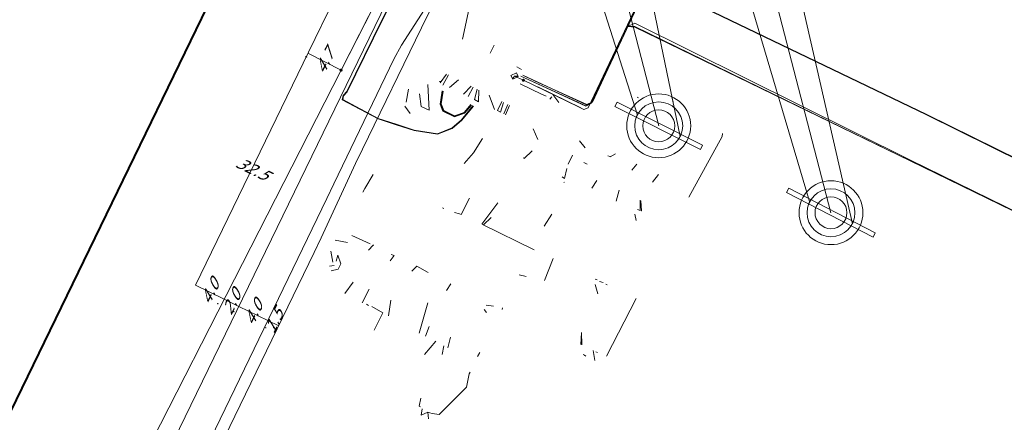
# Model space of a CAD drawing. Header units: metres. Extents: x 124576 to 133557, y 395865 to 402386.
# Tile 355 of 447: x 129847 to 129970, y 401210 to 401261. Entities that reach past the tile are written whole.
import ezdxf
from ezdxf.enums import TextEntityAlignment as Align

# ---------------------------------------------------------------- set-up
doc = ezdxf.new("R2010")
doc.units = ezdxf.units.M
doc.header["$MEASUREMENT"] = 0
for name, color, linetype, lineweight, true_color in [('LG_AanduidingEisVoorzorgsmaatregel', 7, 'Continuous', 40, 0xf7284a), ('LG_Datatransport_Tennet_Tso', 3, 'Continuous', 13, 0x00ff00), ('LG_Hoog_Spanning', 1, 'Continuous', 13, 0xff0000), ('LG_Hoog_Spanning_Tennet_Tso', 1, 'Continuous', 13, 0xff0000), ('LG_Laag_Spanning_Enexis_Netbeheer_BV', 7, 'Continuous', 13, 0x960000), ('LG_Laag_Spanning_Tennet_Tso', 7, 'Continuous', 13, 0x960000), ('LG_Midden_Spanning_Enexis_Netbeheer_BV', 7, 'Continuous', 13, 0xd20000)]:
    doc.layers.add(name, color=color, linetype=linetype, lineweight=lineweight, true_color=true_color)
for name, color, linetype, lineweight in [('LG_Hoog_Spanning_P_Tennet_Tso', 7, 'Continuous', 0), ('LG_Laag_Spanning_P_Enexis_Netbeheer_BV', 7, 'Continuous', 0), ('LG_Midden_Spanning_P_Enexis_Netbeheer_BV', 7, 'Continuous', 0), ('MV_Midden_Spanning', 7, 'Continuous', 0), ('MV_Midden_Spanning_pijl', 7, 'Continuous', 0)]:
    doc.layers.add(name, color=color, linetype=linetype, lineweight=lineweight)
doc.styles.add('Klic_Annotatie', font='verdanai.ttf', dxfattribs={"oblique": 20, "height": 1.4})

# ---------------------------------------------------------------- blocks, each defined once
blk = doc.blocks.new('Mof')
at = {"layer": 'LG_Laag_Spanning_P_Enexis_Netbeheer_BV'}
h = blk.add_hatch(color=256, dxfattribs=at)
edge = h.paths.add_edge_path()
edge.add_arc((0, 0), 2, 0, 360)
blk = doc.blocks.new('DeliveryPoint')
at = {"layer": 'LG_Laag_Spanning_P_Enexis_Netbeheer_BV', "flags": 128}
blk.add_lwpolyline([(-3.7, -2.5), (3.8, -2.5), (3.8, 2.5), (-3.7, 2.5), (-3.7, -2.5)], close=True, dxfattribs=at)
blk.add_lwpolyline([(-3.7, 2.5), (-3.7, 2.2), (0, 0), (3.8, 2.2)], dxfattribs=at)
blk = doc.blocks.new('Mof_1')
at = {"layer": 'LG_Midden_Spanning_P_Enexis_Netbeheer_BV'}
h = blk.add_hatch(color=256, dxfattribs=at)
edge = h.paths.add_edge_path()
edge.add_arc((0, 0), 2, 0, 360)
blk = doc.blocks.new('m_pijl_1')
at = {"layer": 'MV_Midden_Spanning_pijl'}
blk.add_hatch(color=7, dxfattribs=at).paths.add_polyline_path([(-1, -0.3), (-1, 0), (-1, 0.3), (0, 0)])
at = {"layer": 'MV_Midden_Spanning_pijl', "flags": 128}
blk.add_lwpolyline([(-1, 0), (-1, 0.3), (0, 0), (-1, -0.3), (-1, 0)], close=True, dxfattribs=at)
blk = doc.blocks.new('GSM Mast_1')
at = {"layer": 'LG_Hoog_Spanning_P_Tennet_Tso'}
for radius in [40, 30, 20]:
    blk.add_circle((0, 0), radius, dxfattribs=at)

msp = doc.modelspace()

# ---------------------------------------------------------------- linework, layer by layer
at = {"layer": 'LG_AanduidingEisVoorzorgsmaatregel', "flags": 128}
msp.add_lwpolyline([(129895.24, 401313.04), (129833.29, 401185.49)], dxfattribs=at)
at = {"layer": 'LG_Datatransport_Tennet_Tso', "flags": 128}
for points in [[(129903.94, 401249.8), (129902.51, 401248.04), (129901.3, 401246.99), (129899.45, 401246.26), (129896.51, 401246.72), (129894.27, 401247.45), (129892, 401248.18), (129887.52, 401250.59), (129887.63, 401251.1), (129888.1, 401251.61), (129892.47, 401260.56), (129896.62, 401268.69), (129898.61, 401272.55), (129900.22, 401274.25), (129902.14, 401274.87), (129905.22, 401274.28), (129908.3, 401273.68), (129911.56, 401272.42), (129960.72, 401248.74), (130001.03, 401228.83)], [(130001.03, 401228.83), (129960.72, 401248.74), (129911.56, 401272.42), (129908.3, 401273.68), (129905.22, 401274.28), (129902.14, 401274.87), (129900.22, 401274.25), (129898.61, 401272.55), (129896.62, 401268.69), (129892.47, 401260.56), (129888.1, 401251.61), (129887.63, 401251.1), (129887.52, 401250.59), (129892, 401248.18), (129894.27, 401247.45), (129896.51, 401246.72), (129899.45, 401246.26), (129901.3, 401246.99), (129902.51, 401248.04), (129903.94, 401249.8)], [(129980.87, 401238.78), (129960.71, 401248.73), (129911.55, 401272.41), (129909.93, 401273.04), (129908.3, 401273.67), (129905.22, 401274.27), (129902.14, 401274.86), (129900.22, 401274.24), (129898.62, 401272.54), (129896.63, 401268.69), (129892.48, 401260.55), (129888.11, 401251.61), (129887.64, 401251.1), (129887.53, 401250.59), (129892, 401248.19), (129894.27, 401247.46), (129896.51, 401246.73), (129899.45, 401246.27), (129901.3, 401247), (129902.5, 401248.05), (129903.93, 401249.81)], [(129980.85, 401238.73), (129960.69, 401248.69), (129911.53, 401272.37), (129909.91, 401273), (129908.28, 401273.63), (129905.21, 401274.22), (129902.14, 401274.81), (129900.25, 401274.2), (129898.66, 401272.51), (129896.67, 401268.67), (129892.52, 401260.53), (129888.15, 401251.58), (129887.69, 401251.08), (129887.59, 401250.62), (129892.02, 401248.24), (129894.29, 401247.51), (129896.52, 401246.78), (129899.44, 401246.32), (129901.27, 401247.05), (129902.47, 401248.08), (129903.89, 401249.84)], [(129909.9, 401253.52), (129918.02, 401249.81), (129918.71, 401250.18), (129923.28, 401259.77), (129924.16, 401260.17), (129958.67, 401243), (130002.1, 401221.78), (130003.31, 401221.2), (130013.52, 401216.18), (130015.53, 401215.35), (130016.21, 401215.08), (130020.05, 401212.9), (130022.14, 401211.12), (130022.74, 401208.39)], [(129909.9, 401253.52), (129918.02, 401249.8), (129918.72, 401250.17), (129923.29, 401259.77), (129924.15, 401259.78), (129958.64, 401242.95), (129979.49, 401232.77), (130003.27, 401221.14), (130013.51, 401216.15), (130016.11, 401215.05), (130015.58, 401211.58)], [(129909.9, 401253.52), (129918.02, 401249.79), (129918.74, 401250.16), (129923.29, 401259.77), (129924.17, 401259.66), (129958.62, 401242.95), (129979.48, 401232.77), (130003.24, 401221.12), (130013.49, 401216.14), (130013.22, 401212.87)], [(129900.04, 401251.69), (129899.78, 401250.05), (129900.13, 401249.14), (129901.56, 401248.43), (129902.84, 401248.9), (129903.71, 401249.92)], [(129900.1, 401251.68), (129899.84, 401250.06), (129900.17, 401249.19), (129901.56, 401248.49), (129902.8, 401248.95), (129903.67, 401249.96)], [(129900.16, 401251.67), (129899.9, 401250.07), (129900.22, 401249.23), (129901.57, 401248.56), (129902.77, 401249), (129903.62, 401250)]]:
    msp.add_lwpolyline(points, dxfattribs=at)
at = {"layer": 'LG_Hoog_Spanning', "flags": 128}
for points in [[(130075.9, 401228.45), (129922.42, 401303.15), (129922.42, 401303.15), (129922.42, 401303.15), (129922.41, 401303.15), (129913.23, 401304.31), (129913.23, 401304.31), (129913.23, 401304.31), (129913.23, 401304.31), (129913.23, 401304.31), (129913.23, 401304.31), (129913.23, 401304.31), (129913.23, 401304.31), (129913.23, 401304.31), (129913.22, 401304.31), (129913.22, 401304.31), (129851.27, 401176.76)], [(130075.9, 401228.45), (129922.42, 401303.15), (129922.42, 401303.15), (129922.42, 401303.15), (129922.41, 401303.15), (129913.23, 401304.31), (129913.23, 401304.31), (129913.23, 401304.31), (129913.23, 401304.31), (129913.23, 401304.31), (129913.23, 401304.31), (129913.23, 401304.31), (129913.23, 401304.31), (129913.23, 401304.31), (129913.22, 401304.31), (129913.22, 401304.31), (129851.27, 401176.76)], [(129932.64, 401244.9), (129921.93, 401250.28), (129921.67, 401249.74), (129932.38, 401244.37), (129932.64, 401244.9)], [(129954.27, 401233.9), (129943.45, 401239.49), (129943.17, 401238.95), (129954, 401233.37), (129954.27, 401233.9)]]:
    msp.add_lwpolyline(points, dxfattribs=at)
at = {"layer": 'LG_Hoog_Spanning_Tennet_Tso'}
for p, q in [((129937.81, 401294.55), (129951.43, 401235.03)), ((129934.21, 401292.2), (129948.72, 401236.43)), ((129930.61, 401289.85), (129946.02, 401237.82)), ((129921.9, 401284.17), (129929.83, 401245.98)), ((129918.29, 401281.82), (129927.15, 401247.32)), ((129914.69, 401279.47), (129924.48, 401248.67))]:
    msp.add_line(p, q, dxfattribs=at)
at = {"layer": 'LG_Laag_Spanning_Enexis_Netbeheer_BV'}
for p, q in [((129910.2, 401253.03), (129909.1, 401253.56)), ((129912.01, 401252.2), (129917.4, 401249.56))]:
    msp.add_line(p, q, dxfattribs=at)
at = {"layer": 'LG_Laag_Spanning_Enexis_Netbeheer_BV', "flags": 128}
msp.add_lwpolyline([(129970.43, 401278.32), (129969.54, 401278.76), (129952.99, 401286.75), (129952.1, 401287.2), (129944.01, 401291.31), (129943.13, 401291.78), (129940.91, 401292.98), (129940.13, 401293.59), (129939.92, 401293.82), (129939.57, 401294.01), (129939.26, 401293.85), (129937.33, 401289.92), (129936.89, 401289.02), (129936.12, 401287.35), (129930.85, 401276.09), (129930.43, 401275.18), (129918.3, 401249.57), (129917.76, 401249.38), (129917.03, 401249.73), (129910.2, 401253.03)], dxfattribs=at)
at = {"layer": 'LG_Laag_Spanning_Tennet_Tso'}
for p, q in [((129902.58, 401258.16), (129903.55, 401262.65)), ((129906.06, 401256.42), (129906.53, 401257.44)), ((129899.76, 401252.7), (129900.59, 401253.81)), ((129900.81, 401253.7), (129900.1, 401252.41)), ((129909.37, 401254.69), (129909.95, 401254.38)), ((129898.25, 401252.49), (129898.41, 401249.26)), ((129899.89, 401252.92), (129899.66, 401252.88)), ((129902.07, 401253.07), (129900.93, 401252.12)), ((129909.81, 401252.56), (129912.46, 401251.29)), ((129895.8, 401251.92), (129895.52, 401250.27)), ((129897.2, 401251.32), (129897.42, 401249.72)), ((129903.67, 401252.27), (129902.69, 401251.27)), ((129903.9, 401252.16), (129903.28, 401250.99)), ((129904.42, 401251.9), (129904.07, 401250.61)), ((129904.64, 401251.79), (129904.59, 401250.34)), ((129905.9, 401251.16), (129906.58, 401249.37)), ((129912.46, 401251.29), (129913.04, 401251.02)), ((129913.91, 401251.24), (129914.65, 401250.25)), ((129904.59, 401250.34), (129904.07, 401250.61)), ((129907.5, 401250.36), (129906.94, 401249.22)), ((129907.72, 401250.25), (129907.33, 401249.03)), ((129908.25, 401249.99), (129907.75, 401248.82)), ((129913.51, 401250.66), (129913.76, 401250.96)), ((129924.63, 401250.84), (129924.47, 401250.9)), ((129928.95, 401250.32), (129928.78, 401250.85)), ((129896.04, 401248.87), (129895.36, 401249.79)), ((129898.41, 401249.26), (129897.42, 401249.72)), ((129907.33, 401249.03), (129906.94, 401249.22)), ((129908.47, 401249.88), (129907.96, 401248.68)), ((129911.44, 401246.96), (129912.01, 401245.6)), ((129935.12, 401246.37), (129935.08, 401246)), ((129903.94, 401243.94), (129905.08, 401245.73)), ((129917.92, 401244.56), (129917.23, 401245.45)), ((129935.09, 401246), (129930.93, 401238.36)), ((129902.77, 401242.6), (129903.94, 401243.94)), ((129910.32, 401243.21), (129911.29, 401244.19)), ((129921.07, 401243.45), (129921.72, 401243.83)), ((129910.33, 401243.24), (129910.19, 401243.31)), ((129916.37, 401243.63), (129915.83, 401242.53)), ((129918.19, 401242.51), (129917.79, 401242.72)), ((129923.78, 401241.78), (129924.42, 401242.52)), ((129915.36, 401240.7), (129915.66, 401241.97)), ((129890.34, 401239.47), (129891.4, 401241.21)), ((129915.36, 401240.7), (129915.06, 401240.94)), ((129915.26, 401240.2), (129915.33, 401240.28)), ((129918.79, 401239.51), (129919.41, 401240.47)), ((129926.37, 401240.24), (129927.12, 401241.21)), ((129890.08, 401239), (129890.34, 401239.47)), ((129921.8, 401237.9), (129922.21, 401239.24)), ((129903.45, 401238.27), (129902.43, 401236.2)), ((129907.01, 401237.68), (129904.98, 401235.01)), ((129924.81, 401236.71), (129924.83, 401238)), ((129925.01, 401236.68), (129924.91, 401237.93)), ((129900.06, 401237.06), (129900.23, 401236.97)), ((129901.56, 401236.47), (129902.2, 401236.3)), ((129924.51, 401236.84), (129924.81, 401236.71)), ((129924.94, 401236.65), (129925.01, 401236.68)), ((129902.2, 401236.3), (129902.43, 401236.2)), ((129906.15, 401235.85), (129905.2, 401234.91)), ((129912.8, 401234.76), (129913.75, 401236.25)), ((129924.16, 401236.26), (129924.32, 401235.45)), ((129911.57, 401231.79), (129905.09, 401234.96)), ((129888.16, 401232.69), (129886.65, 401232.98)), ((129888.73, 401233.58), (129891.02, 401232.54)), ((129886.1, 401231.61), (129886.36, 401230.23)), ((129891.37, 401232.36), (129890.81, 401231.73)), ((129891.37, 401232.36), (129891.48, 401232.35)), ((129886.76, 401230.37), (129886.95, 401231.11)), ((129887.34, 401230.04), (129886.95, 401231.11)), ((129894, 401231.07), (129893.51, 401230.42)), ((129893.65, 401231.21), (129894, 401231.07)), ((129912.85, 401227.96), (129913.92, 401230.71)), ((129885.94, 401229.75), (129886.5, 401229.83)), ((129886.15, 401229.16), (129886.99, 401229.37)), ((129886.99, 401229.37), (129887.34, 401230.04)), ((129896.86, 401229.72), (129896.25, 401229.09)), ((129896.86, 401229.72), (129898.28, 401228.95)), ((129887.83, 401226.32), (129888.87, 401227.73)), ((129910.57, 401228.46), (129909.69, 401228.65)), ((129919.46, 401228.01), (129919.2, 401228.09)), ((129920.21, 401227.68), (129919.75, 401227.82)), ((129890.88, 401226.85), (129890.03, 401225.16)), ((129901.1, 401227.53), (129900.59, 401226.68)), ((129919.2, 401227.44), (129919.52, 401226.27)), ((129920.7, 401227.38), (129920.52, 401227.49)), ((129893.62, 401225.46), (129893.3, 401223.53)), ((129920.62, 401218.45), (129924.32, 401225.69)), ((129890.54, 401224.96), (129890.79, 401224.82)), ((129891.21, 401224.7), (129892.62, 401223.88)), ((129897.15, 401221.36), (129898.25, 401225.13)), ((129905.29, 401224.3), (129905.6, 401223.94)), ((129905.54, 401224.83), (129906.48, 401224.72)), ((129907.6, 401224.5), (129907.53, 401224.3)), ((129892.62, 401223.88), (129891.5, 401221.72)), ((129897.95, 401220.95), (129898.39, 401222.16)), ((129899.22, 401220.34), (129897.8, 401218.66)), ((129900.76, 401219.51), (129901.08, 401220.84)), ((129917.49, 401221.42), (129917.39, 401219.92)), ((129917.49, 401221.42), (129917.52, 401219.87)), ((129900.24, 401219.76), (129900.03, 401218.68)), ((129918.96, 401219.19), (129919.13, 401217.93)), ((129904.44, 401218.4), (129904.73, 401218.92)), ((129917.7, 401218.68), (129917.87, 401218.58)), ((129917.87, 401218.58), (129918.04, 401218.48)), ((129919.27, 401219.02), (129919.48, 401218.93)), ((129903.4, 401216.25), (129903.52, 401216.46)), ((129897.36, 401213.22), (129897.17, 401212.2)), ((129897.3, 401212.11), (129897.17, 401212.2)), ((129897.39, 401211.07), (129897.54, 401211.87)), ((129898.25, 401211.46), (129897.39, 401211.07)), ((129898.33, 401210.62), (129898.25, 401211.46)), ((129898.49, 401211.37), (129898.25, 401211.46)), ((129898.77, 401211.26), (129898.49, 401211.37)), ((129899.64, 401211.16), (129898.77, 401211.26))]:
    msp.add_line(p, q, dxfattribs=at)
at = {"layer": 'LG_Laag_Spanning_Tennet_Tso', "flags": 128}
for points in [[(130000.93, 401160.13), (130069.49, 401224.01), (130070.84, 401227.08), (130069.9, 401229.53), (129994.51, 401266.42), (129939.21, 401293.62), (129930.07, 401274.19), (129923.58, 401260.41), (129918.84, 401250.3), (129918.14, 401249.98), (129918.11, 401249.96), (129910.13, 401253.66)], [(130000.93, 401160.13), (130069.49, 401224.01), (130070.84, 401227.08), (130069.9, 401229.53), (129939.21, 401293.62), (129935.22, 401285.13), (129933.1, 401280.62), (129931.59, 401277.42), (129931.56, 401277.36), (129930.6, 401275.31), (129930.18, 401274.43), (129930.1, 401274.18), (129924.47, 401262.24), (129918.84, 401250.31), (129918.13, 401249.97), (129911.61, 401252.97), (129910.13, 401253.66)], [(129921.07, 401243.45), (129921.05, 401243.46), (129920.78, 401243.57)], [(129899.64, 401211.16), (129903.06, 401214.57), (129903.4, 401216.25)]]:
    msp.add_lwpolyline(points, dxfattribs=at)
at = {"layer": 'LG_Midden_Spanning_Enexis_Netbeheer_BV'}
msp.add_line((129887.37, 401254.29), (129897.23, 401273.62), dxfattribs=at)
msp.add_line((129887.37, 401254.29), (129897.23, 401273.62), dxfattribs=at)
at = {"layer": 'LG_Midden_Spanning_Enexis_Netbeheer_BV', "flags": 128}
for points in [[(129831.22, 401367.19), (129862.48, 401362.82), (129864.46, 401362.52), (129882.88, 401359.48), (129884.85, 401359.11), (129897.23, 401356.55), (129899.18, 401356.1), (129913.15, 401352.56), (129927.81, 401348.83), (129929.78, 401348.6), (129932.38, 401348.64), (129933.08, 401348.32), (129933, 401347.73), (129914.02, 401300.99), (129899.1, 401264.25), (129898.68, 401263.34), (129898.18, 401262.48), (129894.95, 401257.41), (129893.98, 401255.67), (129886.46, 401240.03), (129885.59, 401238.23), (129869.79, 401205.57)], [(129831.22, 401367.19), (129862.48, 401362.82), (129864.46, 401362.52), (129882.88, 401359.48), (129884.85, 401359.11), (129897.23, 401356.55), (129899.18, 401356.1), (129913.15, 401352.56), (129927.81, 401348.83), (129929.78, 401348.6), (129932.38, 401348.64), (129933.08, 401348.32), (129933, 401347.73), (129914.02, 401300.99), (129899.1, 401264.25), (129898.68, 401263.34), (129898.18, 401262.48), (129894.95, 401257.41), (129893.98, 401255.67), (129886.46, 401240.03), (129885.59, 401238.23), (129869.79, 401205.57)], [(129831.22, 401367.19), (129862.48, 401362.82), (129864.46, 401362.52), (129882.88, 401359.48), (129884.85, 401359.11), (129897.23, 401356.55), (129899.18, 401356.1), (129913.15, 401352.56), (129927.81, 401348.83), (129929.78, 401348.6), (129932.38, 401348.64), (129933.08, 401348.32), (129933, 401347.73), (129914.02, 401300.99), (129899.1, 401264.25), (129898.68, 401263.34), (129898.18, 401262.48), (129894.95, 401257.41), (129893.98, 401255.67), (129886.46, 401240.03), (129885.59, 401238.23), (129869.79, 401205.57)], [(129831.22, 401367.19), (129862.48, 401362.82), (129864.46, 401362.52), (129882.88, 401359.48), (129884.85, 401359.11), (129897.23, 401356.55), (129899.18, 401356.1), (129913.15, 401352.56), (129927.81, 401348.83), (129929.78, 401348.6), (129932.38, 401348.64), (129933.08, 401348.32), (129933, 401347.73), (129914.02, 401300.99), (129899.1, 401264.25), (129898.68, 401263.34), (129898.18, 401262.48), (129894.95, 401257.41), (129893.98, 401255.67), (129886.46, 401240.03), (129885.59, 401238.23), (129869.79, 401205.57)], [(129869.79, 401205.57), (129885.59, 401238.23), (129886.46, 401240.03), (129893.98, 401255.67), (129894.95, 401257.41), (129898.18, 401262.48), (129898.68, 401263.34), (129899.1, 401264.25), (129914.02, 401300.99), (129933, 401347.73), (129933.08, 401348.32), (129932.38, 401348.64), (129929.78, 401348.6), (129927.81, 401348.83), (129913.15, 401352.56)], [(129869.79, 401205.57), (129885.59, 401238.23), (129886.46, 401240.03), (129893.98, 401255.67), (129894.95, 401257.41), (129898.18, 401262.48), (129898.68, 401263.34), (129899.1, 401264.25), (129914.02, 401300.99), (129933, 401347.73), (129933.08, 401348.32), (129932.38, 401348.64), (129929.78, 401348.6), (129927.81, 401348.83), (129913.15, 401352.56)], [(129869.79, 401205.57), (129885.59, 401238.23), (129886.46, 401240.03), (129893.98, 401255.67), (129894.95, 401257.41), (129898.18, 401262.48), (129898.68, 401263.34), (129899.1, 401264.25), (129914.02, 401300.99), (129933, 401347.73), (129933.08, 401348.32), (129932.38, 401348.64), (129929.78, 401348.6), (129927.81, 401348.83), (129913.15, 401352.56)], [(129913.15, 401352.56), (129927.81, 401348.83), (129929.78, 401348.6), (129932.38, 401348.64), (129933.08, 401348.32), (129933, 401347.73), (129914.02, 401300.99), (129899.1, 401264.25), (129898.68, 401263.34), (129898.18, 401262.48), (129894.95, 401257.41), (129893.98, 401255.67), (129886.46, 401240.03), (129885.59, 401238.23), (129869.79, 401205.57)], [(129913.15, 401352.56), (129927.81, 401348.83), (129929.78, 401348.6), (129932.38, 401348.64), (129933.08, 401348.32), (129933, 401347.73), (129914.02, 401300.99), (129899.1, 401264.25), (129898.68, 401263.34), (129898.18, 401262.48), (129894.95, 401257.41), (129893.98, 401255.67), (129886.46, 401240.03), (129885.59, 401238.23), (129869.79, 401205.57)], [(129850.36, 401181.73), (129887.37, 401254.29), (129897.23, 401273.62), (129898.73, 401276.56), (129912.04, 401295.97), (129913.78, 401298.51), (129914.68, 401299.92)], [(129850.36, 401181.73), (129887.37, 401254.29), (129897.23, 401273.62), (129898.73, 401276.56), (129912.04, 401295.97), (129913.78, 401298.51), (129914.68, 401299.92)], [(129850.36, 401181.73), (129887.37, 401254.29), (129897.23, 401273.62), (129898.73, 401276.56), (129912.04, 401295.97), (129913.78, 401298.51), (129914.68, 401299.92)], [(129850.36, 401181.73), (129887.37, 401254.29), (129897.23, 401273.62), (129898.73, 401276.56), (129912.04, 401295.97), (129913.78, 401298.51)], [(129850.36, 401181.73), (129887.37, 401254.29), (129897.23, 401273.62), (129898.73, 401276.56), (129912.04, 401295.97), (129913.78, 401298.51)], [(129850.36, 401181.73), (129887.37, 401254.29), (129897.23, 401273.62), (129898.73, 401276.56), (129912.04, 401295.97), (129913.78, 401298.51)], [(129920.27, 401160.76), (129911.34, 401165.03), (129910.65, 401164.8), (129910.35, 401163.93), (129909.49, 401161.51), (129909.09, 401160.38), (129908.82, 401159.67), (129907.91, 401157.24), (129906.37, 401153.1), (129899.71, 401138.78), (129898.65, 401136.48), (129898.21, 401135.54), (129897.38, 401133.75), (129896.64, 401132.18), (129896.59, 401132.1), (129895.97, 401132.08), (129874.18, 401155.4), (129850.5, 401180.75), (129850.36, 401181.73), (129887.37, 401254.29), (129897.23, 401273.62), (129898.73, 401276.56), (129912.04, 401295.97), (129913.78, 401298.51)], [(129871.45, 401205.52), (129884.01, 401231.46), (129884.87, 401233.27), (129889.18, 401242.58), (129890.04, 401244.39), (129897.44, 401259.59), (129913.49, 401291.76), (129914.45, 401293.51), (129917.44, 401298.54)], [(129887.37, 401254.29), (129897.23, 401273.62), (129898.73, 401276.56), (129912.04, 401295.97), (129913.78, 401298.51)], [(129887.37, 401254.29), (129897.23, 401273.62), (129898.73, 401276.56), (129912.04, 401295.97), (129913.78, 401298.51)], [(129913.49, 401291.76), (129897.44, 401259.59), (129890.04, 401244.39), (129889.18, 401242.58), (129884.87, 401233.27), (129884.01, 401231.46), (129871.45, 401205.52)], [(129913.49, 401291.76), (129897.44, 401259.59), (129890.04, 401244.39), (129889.18, 401242.58), (129884.87, 401233.27), (129884.01, 401231.46), (129871.45, 401205.52)], [(129913.49, 401291.76), (129897.44, 401259.59), (129890.04, 401244.39), (129889.18, 401242.58), (129884.87, 401233.27), (129884.01, 401231.46), (129871.45, 401205.52)], [(129871.45, 401205.52), (129884.01, 401231.46), (129884.87, 401233.27), (129889.18, 401242.58), (129890.04, 401244.39), (129897.44, 401259.59), (129913.49, 401291.76)], [(129871.45, 401205.52), (129884.01, 401231.46), (129884.87, 401233.27), (129889.18, 401242.58), (129890.04, 401244.39), (129897.44, 401259.59), (129913.49, 401291.76)], [(129871.45, 401205.52), (129884.01, 401231.46), (129884.87, 401233.27), (129889.18, 401242.58), (129890.04, 401244.39), (129897.44, 401259.59), (129913.49, 401291.76)], [(129913.49, 401291.76), (129897.44, 401259.59), (129890.04, 401244.39), (129889.18, 401242.58), (129884.87, 401233.27), (129884.01, 401231.46), (129871.45, 401205.52)], [(129850.36, 401181.73), (129887.37, 401254.29), (129897.23, 401273.62)], [(129850.36, 401181.73), (129887.37, 401254.29), (129897.23, 401273.62)], [(129850.36, 401181.73), (129887.37, 401254.29), (129897.23, 401273.62)], [(129850.36, 401181.73), (129887.37, 401254.29), (129897.23, 401273.62)], [(129898.68, 401263.34), (129898.18, 401262.48), (129894.95, 401257.41), (129893.98, 401255.67), (129886.46, 401240.03), (129885.59, 401238.23), (129869.79, 401205.57), (129856.67, 401178.53), (129856.91, 401176.89), (129875.57, 401156.47), (129876.93, 401155), (129895.92, 401134.91), (129897.37, 401134.83), (129898.21, 401135.54)], [(129919.96, 401160.11), (129916.06, 401161.97), (129913.12, 401163.37), (129911.12, 401164.32), (129910.38, 401164.02), (129910.35, 401163.93), (129909.49, 401161.51), (129909.09, 401160.38), (129908.82, 401159.67), (129907.91, 401157.24), (129906.37, 401153.1), (129899.71, 401138.78), (129898.65, 401136.48), (129898.21, 401135.54), (129897.38, 401133.75), (129896.64, 401132.18), (129896.59, 401132.1), (129895.97, 401132.08), (129874.18, 401155.4), (129850.5, 401180.75), (129874.18, 401155.4), (129850.5, 401180.75), (129850.36, 401181.73), (129887.37, 401254.29)], [(129897.38, 401133.75), (129896.64, 401132.18), (129896.59, 401132.1), (129895.97, 401132.08), (129874.18, 401155.4), (129850.5, 401180.75), (129874.18, 401155.4), (129850.5, 401180.75), (129850.36, 401181.73), (129887.37, 401254.29)], [(129920.88, 401162.05), (129911.86, 401166.44), (129911.12, 401166.14), (129910.65, 401164.8), (129910.35, 401163.93), (129909.49, 401161.51), (129909.09, 401160.38), (129908.82, 401159.67), (129907.91, 401157.24), (129906.37, 401153.1), (129899.71, 401138.78), (129898.65, 401136.48), (129898.21, 401135.54), (129897.38, 401133.75), (129896.64, 401132.18), (129896.59, 401132.1), (129895.97, 401132.08), (129874.18, 401155.4), (129850.5, 401180.75), (129874.18, 401155.4), (129850.5, 401180.75), (129850.36, 401181.73), (129887.37, 401254.29)], [(129896.59, 401132.1), (129895.97, 401132.08), (129874.18, 401155.4), (129850.5, 401180.75), (129850.36, 401181.73), (129887.37, 401254.29)]]:
    msp.add_lwpolyline(points, dxfattribs=at)
at = {"layer": 'MV_Midden_Spanning_pijl'}
for p, q in [((129883.3, 401256.56), (129888.89, 401268.09)), ((129869.13, 401227.34), (129883.3, 401256.56)), ((129887.37, 401254.29), (129883.23, 401256.4)), ((129869.13, 401227.34), (129872.73, 401225.59)), ((129872.73, 401225.59), (129874.57, 401224.7)), ((129874.57, 401224.7), (129878.19, 401222.95)), ((129878.19, 401222.95), (129879.57, 401222.28))]:
    msp.add_line(p, q, dxfattribs=at)

# ---------------------------------------------------------------- block references
at = {"layer": 'LG_Hoog_Spanning_P_Tennet_Tso', "xscale": 0.1, "yscale": 0.1, "zscale": 0.1}
for p in [(129927.15, 401247.32), (129948.72, 401236.43)]:
    msp.add_blockref('GSM Mast_1', p, dxfattribs=at)
at = {"layer": 'LG_Laag_Spanning_P_Enexis_Netbeheer_BV', "xscale": 0.1, "yscale": 0.1, "zscale": 0.1, "rotation": 206}
msp.add_blockref('DeliveryPoint', (129909.1, 401253.56), dxfattribs=at)
at = {"layer": 'LG_Laag_Spanning_P_Enexis_Netbeheer_BV', "xscale": 0.1, "yscale": 0.1, "zscale": 0.1}
msp.add_blockref('Mof', (129910.2, 401253.03), dxfattribs=at)
at = {"layer": 'LG_Midden_Spanning_P_Enexis_Netbeheer_BV', "xscale": 0.1, "yscale": 0.1, "zscale": 0.1, "rotation": 359}
msp.add_blockref('Mof_1', (129887.37, 401254.29), dxfattribs=at)
at = {"layer": 'MV_Midden_Spanning_pijl', "xscale": 0.1, "yscale": 0.1, "zscale": 0.1}
for p, rotation in [((129883, 401256), 64), ((129883, 401256), 152), ((129872, 401225), 335), ((129874, 401224), 335), ((129878, 401222), 335), ((129879, 401222), 335)]:
    msp.add_blockref('m_pijl_1', p, dxfattribs=dict(at, rotation=rotation))

# ---------------------------------------------------------------- texts
at = {"layer": 'MV_Midden_Spanning', "style": 'Klic_Annotatie', "oblique": 20}
for s, rotation, p in [('4.7', 63, (129885.3, 401255.35)), ('32.5', 334, (129876.22, 401241.95)), ('4.0', 64, (129870.93, 401226.47)), ('2.0', 64, (129873.65, 401225.15)), ('4.0', 64, (129876.38, 401223.83)), ('1.5', 64, (129878.97, 401222.79))]:
    msp.add_text(s, height=1.4, rotation=rotation, dxfattribs=at).set_placement(p, align=Align.MIDDLE_CENTER)

doc.saveas('drawing.dxf')
